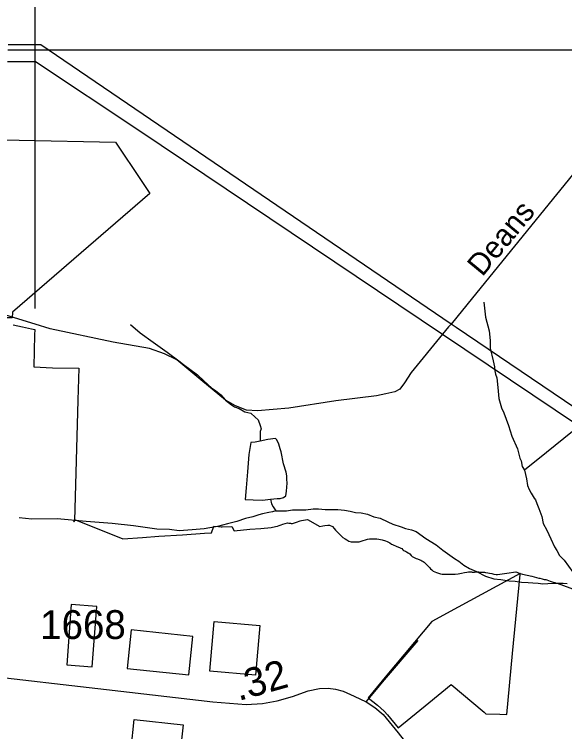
# Model space of a CAD drawing. Extents: x 2206922 to 2357709, y 510027 to 673830.
# Drawn here: x 2303384 to 2305772, y 607796 to 610907 of the extents above; entities that cross this region are included whole.
import ezdxf

# ---------------------------------------------------------------- set-up
doc = ezdxf.new("R2010")
doc.units = 0
for name, color, linetype in [('Exist Boundary Political City Limit New', 7, 'Continuous'), ('Exist Boundary Political Urban Extension UEB', 7, 'Continuous'), ('Exist Cultural Warehouse Building Footprint', 7, 'Continuous'), ('Exist Hydrographic Misc Water Feature', 7, 'Continuous'), ('Exist Road Non-System Type 51', 7, 'Continuous'), ('Exist Road Non-System Type 51 Label', 7, 'Continuous'), ('Exist Road Secondary Mileage Hundredths English Label', 7, 'Continuous'), ('Exist Road Secondary Type 51 Attributed', 7, 'Continuous'), ('Exist Road Secondary Type 51 Number Label', 7, 'Continuous'), ('Exist Utilities Electrical Transmission Line', 7, 'Continuous'), ('Map Preparation Boundary City Limit Buffer Line', 7, 'Continuous'), ('Map Preparation Inset Cut Line', 7, 'Continuous')]:
    doc.layers.add(name, color=color, linetype=linetype)

msp = doc.modelspace()

# ---------------------------------------------------------------- linework, layer by layer
at = {"layer": 'Exist Boundary Political City Limit New'}
for points in [[(2303351.2, 609590.1), (2303290, 609566.6), (2302815.8, 609721.2), (2302815, 609798.1), (2302820, 609891.9), (2302826, 610000), (2302823, 610371.5), (2303304, 610362.7), (2303404.2, 610360.9), (2303822.2, 610353.2), (2303937.2, 610181.4), (2303971.8, 610129.6), (2303376.5, 609614.8), (2303374, 609590.1), (2303351.2, 609590.1)], [(2303378.2, 609560.2), (2303419.8, 609551.2), (2303459, 609542.3), (2303473, 609539.6), (2303471.2, 609517.3), (2303467.8, 609377.4), (2303550.2, 609373.9), (2303663.8, 609372.6), (2303659.8, 609232.9)], [(2303659.8, 609232.9), (2303644.5, 608710.1)], [(2303644.5, 608710.1), (2303640.5, 608708.1), (2303644.2, 608706.4), (2303644.5, 608710.1)], [(2303644.5, 608710.1), (2303649.2, 608714.1), (2303854.5, 608632.2), (2303940.2, 608638), (2304010.8, 608642.8), (2304113.8, 608649.9), (2304209, 608656.4), (2304238.8, 608658.3), (2304248, 608682.1), (2304250, 608687.6), (2304270, 608685.1), (2304282, 608683.6), (2304285.5, 608683.8), (2304327.2, 608686), (2304338.2, 608667), (2304406.2, 608673.6), (2304454.2, 608677.3), (2304499, 608681.2), (2304517.5, 608685.1), (2304526.5, 608687.1), (2304532.8, 608689.4), (2304542.2, 608692.9), (2304548.8, 608695.1), (2304569.8, 608701.9), (2304575.5, 608700.6), (2304581.8, 608699.2), (2304585, 608698.9), (2304590.2, 608698.2), (2304595.5, 608700), (2304608, 608704.3), (2304624.8, 608710.1), (2304630.5, 608712), (2304656.5, 608715.3), (2304708.8, 608684.9), (2304722.8, 608687.9), (2304731.5, 608689.1), (2304743.5, 608690.8), (2304751.5, 608690.8), (2304764, 608684.8), (2304771.5, 608676.3), (2304777.8, 608669.8), (2304787.5, 608660.1), (2304800, 608646.2), (2304809.8, 608638.2), (2304819.8, 608632.1), (2304827.2, 608627.4), (2304835.5, 608622.5), (2304845.8, 608619.5), (2304856.8, 608618.6), (2304870, 608618.8), (2304880.2, 608619.6), (2304897.8, 608624.5), (2304907.2, 608627.6), (2304915.8, 608630.2), (2304925, 608631.6), (2304934.5, 608632.2), (2304947.5, 608632.2), (2304956.5, 608631.9), (2304965.5, 608630.7), (2304979.8, 608627.8), (2304994.5, 608623.1), (2305001, 608621.1), (2305006.8, 608618.1), (2305012.8, 608615.1), (2305020.5, 608609.5), (2305025.2, 608606.9), (2305031, 608604.1), (2305038.2, 608601.4), (2305044.2, 608599.3), (2305055.8, 608594.4), (2305061.5, 608591.8), (2305065, 608589.4), (2305069.5, 608584.5), (2305072.8, 608581.8), (2305077, 608579.6), (2305081.2, 608577.8), (2305085.5, 608576.1), (2305092.2, 608571.9), (2305096.2, 608569.7), (2305100, 608566.4), (2305105.8, 608559.9), (2305110.2, 608555.9), (2305116.5, 608552.1), (2305122.2, 608549.3), (2305127.2, 608547.3), (2305133, 608544.9), (2305143.5, 608540.6), (2305147.8, 608539.1), (2305152.8, 608536.8), (2305157.5, 608534), (2305162.5, 608530.4), (2305166.8, 608526.4), (2305171.2, 608521.5), (2305174, 608518.8), (2305180.5, 608512.3), (2305186.5, 608505.5), (2305189, 608502.4), (2305194.8, 608497.1), (2305201.5, 608492.2), (2305208.8, 608488.9)], [(2305579.2, 608481.8), (2305310, 608335), (2305195.2, 608273.8), (2305000, 608040.8), (2304918.8, 607942.5), (2304959.2, 607910.6), (2304988.2, 607884.6), (2305002.8, 607868.6), (2305048.8, 607812.1), (2305182, 607920.1), (2305279.8, 607999.4), (2305422.8, 607879.8), (2305430.5, 607873.3), (2305491.2, 607871.3), (2305521, 607870.4), (2305546.2, 608135.2), (2305578.8, 608477.8), (2305579.2, 608481.8)], [(2305208.8, 608488.9), (2305215.8, 608485.9), (2305225, 608482.6), (2305233.2, 608480.3), (2305241, 608478.9), (2305246, 608478.3), (2305252.8, 608478.2), (2305254.8, 608478.2), (2305264.2, 608478.3), (2305273.2, 608478.5), (2305285.2, 608478.4), (2305296.8, 608479.1), (2305309.5, 608480.4), (2305323.8, 608482.6), (2305337.2, 608485.5), (2305347.8, 608487.4), (2305354.8, 608488.1), (2305360.2, 608488.3), (2305364.5, 608488.4), (2305368.2, 608488.2), (2305371.2, 608487.9), (2305380, 608488), (2305388, 608489.1), (2305393.5, 608489.4), (2305398.2, 608488.6), (2305401.5, 608487.4), (2305407.2, 608487.2), (2305418.5, 608487.8), (2305424.5, 608487.6), (2305428.2, 608486.4), (2305438, 608485.1), (2305445.5, 608483.6), (2305455.8, 608481.2), (2305465, 608479.2), (2305475, 608477.6), (2305479.8, 608476.7), (2305521.5, 608482.6), (2305560.5, 608488.6), (2305579.2, 608481.8)], [(2305579.2, 608481.8), (2305589, 608478.1), (2305629.8, 608470.6), (2305659.5, 608461.6), (2305664.2, 608460.9), (2305674.5, 608458.1), (2305682.8, 608456), (2305689.5, 608455.4), (2305694.5, 608454.3), (2305701.8, 608451.7), (2305709.5, 608448.6), (2305717.8, 608445.5), (2305726.8, 608442.6), (2305729.8, 608442), (2305732.8, 608441.3), (2305739.8, 608439.1), (2305746.8, 608436.7), (2305754.8, 608433.8), (2306294, 608234.6)]]:
    msp.add_lwpolyline(points, dxfattribs=at)
at = {"layer": 'Exist Boundary Political Urban Extension UEB'}
for p, q in [((2303472.8, 610774.5), (2303472.8, 610753.3)), ((2303472.8, 610753.3), (2303472.8, 610702)), ((2303472.8, 610702), (2303473.2, 609631.7))]:
    msp.add_line(p, q, dxfattribs=at)
msp.add_lwpolyline([(2303578.6, 612402.6), (2303548.8, 612159.3), (2303472.4, 611153.7), (2303472.8, 610774.5)], dxfattribs=at)
at = {"layer": 'Exist Cultural Warehouse Building Footprint'}
for p, q in [((2303631, 608347), (2303611.3, 608084.8)), ((2303741.7, 608338.6), (2303631, 608347)), ((2303722, 608076.5), (2303741.7, 608338.6)), ((2304231.7, 608057.6), (2304250.5, 608272.9)), ((2304250.5, 608272.9), (2304448.5, 608255.6)), ((2304448.5, 608255.6), (2304429.8, 608040.4)), ((2303890.9, 608237), (2303873.4, 608070.1)), ((2304158.5, 608208.9), (2303890.9, 608237)), ((2304140.9, 608041.9), (2304158.5, 608208.9)), ((2303611.3, 608084.8), (2303722, 608076.5)), ((2303873.4, 608070.1), (2304140.9, 608041.9)), ((2304429.8, 608040.4), (2304231.7, 608057.6)), ((2303872.5, 607554.9), (2303903.5, 607848)), ((2303903.5, 607848), (2304116.3, 607825.5)), ((2304116.3, 607825.5), (2304085.3, 607532.4))]:
    msp.add_line(p, q, dxfattribs=at)
at = {"layer": 'Exist Hydrographic Misc Water Feature'}
for points in [[(2306612.4, 609754.8), (2306234.3, 609440.7), (2305910.9, 609183.5), (2305693, 609007.1), (2305598, 608930.2)], [(2305420.5, 609658.1), (2305428.9, 609594), (2305443.6, 609534.2), (2305447.9, 609492.1), (2305448.4, 609458.4), (2305461.1, 609404.6), (2305467.4, 609378.5), (2305469.5, 609360.8), (2305471.5, 609346.7), (2305477.7, 609330.7), (2305480.3, 609302.7), (2305482.6, 609272.8), (2305486.5, 609241), (2305497.4, 609200.8), (2305507.2, 609179), (2305528.1, 609123.2), (2305542.7, 609077.6), (2305567.1, 609022), (2305577.3, 608982), (2305583.5, 608970.1), (2305588, 608945.9), (2305598, 608930.2)], [(2303888.3, 609561.5), (2303930.3, 609526), (2303986.9, 609484.6), (2304047.2, 609441.4), (2304097.5, 609403.9), (2304118, 609388.2), (2304146.1, 609368.6), (2304178.3, 609342.7), (2304206.8, 609316.9), (2304241, 609285.4), (2304256.8, 609275.7), (2304279.6, 609256), (2304299.6, 609233.9), (2304325.9, 609212.6), (2304339.8, 609204.4), (2304359.7, 609196.9), (2304383.9, 609183.1), (2304410, 609177.2), (2304428.4, 609159.4), (2304442.6, 609147.6), (2304450.4, 609123.7), (2304454.5, 609109.7), (2304450.8, 609097.6), (2304451.2, 609089.9), (2304450.8, 609079.8), (2304451, 609055.8)], [(2304495.9, 608804.6), (2304524, 608806.8), (2304537.9, 608806.7), (2304551.9, 608811.1), (2304561.7, 608819), (2304565.4, 608839.1), (2304567.2, 608873.3), (2304566.8, 608891.2), (2304566.6, 608905), (2304562.9, 608921), (2304552.3, 608957.1), (2304541.8, 609008.9), (2304537.3, 609023), (2304531.8, 609042.9), (2304523.4, 609060.8), (2304517.4, 609066.5), (2304483.2, 609062.4), (2304451, 609055.8)], [(2304451, 609055.8), (2304429, 609051.4), (2304409.6, 609049.5), (2304401.8, 608997.6), (2304395, 608923.1), (2304389.3, 608853.5), (2304386, 608803.2), (2304420.2, 608801.7), (2304460, 608800.2), (2304495.9, 608804.6)], [(2305598, 608930.2), (2305606.7, 608892.4), (2305610.5, 608862.6), (2305617.3, 608846.6), (2305627, 608830.5), (2305639.5, 608808.8), (2305645.4, 608800.6), (2305651.8, 608785), (2305660, 608763.1), (2305672.1, 608729.2), (2305678.6, 608699.1), (2305694.8, 608669.4), (2305711.2, 608631.7), (2305727.6, 608597.6), (2305737.7, 608581.9), (2305749.8, 608560.2), (2305769.9, 608540.1), (2305806.8, 608486.7), (2305816.6, 608476.7), (2305829.1, 608457), (2305843.5, 608433)], [(2304495.9, 608804.6), (2304500.2, 608784.4), (2304506.3, 608770.5), (2304512.3, 608762.7), (2304518.4, 608752.9)], [(2304518.4, 608752.9), (2304504.5, 608748.5), (2304488.3, 608746.5), (2304461, 608740.1), (2304445, 608736), (2304419, 608727.7), (2304387, 608719.6), (2304349.3, 608707), (2304309.3, 608696.4), (2304265.4, 608685.9), (2304207.6, 608675.2), (2304155.3, 608670.9), (2304099.7, 608666.3), (2304057.7, 608671.8), (2304001.9, 608673.3), (2303901.4, 608688), (2303807.7, 608698.9), (2303695.6, 608707.7), (2303569.5, 608718.5), (2303459.8, 608717.3), (2303405.4, 608723)], [(2304518.4, 608752.9), (2304546.5, 608753.1), (2304564.8, 608753.2), (2304590.4, 608757.4), (2304622.4, 608757.9), (2304648.4, 608758.1), (2304680.2, 608762.6), (2304704, 608762.7), (2304732.3, 608759.2), (2304768, 608759.5), (2304788.1, 608759.8), (2304816.4, 608755.9), (2304840.4, 608752.3), (2304864.6, 608746.6), (2304888.4, 608744.6), (2304916.4, 608739.2), (2304944.5, 608727.3), (2304970.6, 608721.7), (2305004.8, 608706), (2305026.6, 608696.2), (2305062.9, 608684.7), (2305081.1, 608676.7), (2305106.9, 608671.2), (2305127.4, 608663.2), (2305169.7, 608633.7), (2305214, 608606.4), (2305243.9, 608582.4), (2305294.2, 608547.3), (2305312.6, 608535.6), (2305334.8, 608517.6), (2305358.7, 608503.9), (2305388.9, 608490.1), (2305428.9, 608470.6), (2305465.2, 608459), (2305495.3, 608455.4), (2305531.4, 608449.9), (2305557.4, 608448), (2305585.1, 608444.2), (2305613.4, 608442.4), (2305633.5, 608441), (2305657.5, 608439.1), (2305677.2, 608437.3), (2305699.3, 608437.6), (2305723.3, 608439.7), (2305743, 608440), (2305765.2, 608440.3), (2305783.2, 608438.4)]]:
    msp.add_lwpolyline(points, dxfattribs=at)
at = {"layer": 'Exist Road Non-System Type 51'}
for p, q in [((2303473.8, 609562.8), (2303327.6, 609607.7)), ((2304982.1, 608009.9), (2305136.1, 608191)), ((2304955, 607977.9), (2304982.1, 608009.9)), ((2304910.5, 607924.9), (2304955, 607977.9))]:
    msp.add_line(p, q, dxfattribs=at)
for points in [[(2306250.5, 610753.3), (2305918.3, 610349.1), (2305371.6, 609677.7), (2305278.7, 609563.7)], [(2305242.4, 609519.4), (2305106, 609353.3), (2305076.4, 609308.1), (2305056.6, 609281.2), (2305035.4, 609269.9), (2304995.9, 609261.4), (2304954.9, 609252.9), (2304778.3, 609230.3), (2304574.9, 609199.2), (2304439.3, 609187.9), (2304391.3, 609190.7), (2304343.2, 609209.1), (2304300.8, 609233.1), (2304202, 609315.1), (2304089, 609409.1), (2304035.3, 609434.6), (2303970.3, 609457.2), (2303812.1, 609485.5), (2303539.4, 609542.7), (2303473.8, 609562.8)], [(2305278.7, 609563.7), (2305268.5, 609551.2), (2305242.4, 609519.4)], [(2304910.5, 607924.9), (2304948.7, 607900), (2304985, 607869.5), (2305049.9, 607791.1), (2305183.6, 607618.2), (2305271.5, 607499.7)]]:
    msp.add_lwpolyline(points, dxfattribs=at)
at = {"layer": 'Exist Road Secondary Type 51 Attributed'}
msp.add_lwpolyline([(2303230.8, 608041.6), (2303783.8, 607978), (2304245.8, 607924.9), (2304390.3, 607913.9), (2304460.7, 607918.2), (2304524.8, 607928.7), (2304591.6, 607947.8), (2304658.4, 607972.7), (2304708.1, 607982.2), (2304746.3, 607984.1), (2304776.8, 607980.3), (2304811.2, 607970.7), (2304859, 607949.7), (2304910.5, 607924.9)], dxfattribs=at)
at = {"layer": 'Exist Utilities Electrical Transmission Line'}
for p, q in [((2303472.8, 610774.5), (2303356.6, 610774.8)), ((2305278.7, 609563.7), (2303530, 610753.3)), ((2303354.7, 610703.1), (2303472.8, 610702))]:
    msp.add_line(p, q, dxfattribs=at)
for points in [[(2303530, 610753.3), (2303499, 610774.4), (2303472.8, 610774.5)], [(2303472.8, 610702), (2303476, 610702), (2303928.8, 610401.1), (2305242.4, 609519.4)], [(2307905.4, 608982.5), (2306887.4, 608895.8), (2306595.9, 608872.6), (2306366.3, 608852.1), (2306330.3, 608851.8), (2305301.3, 609548.4), (2305278.7, 609563.7)], [(2305242.4, 609519.4), (2306320.9, 608795.6), (2307912.5, 607847.7)]]:
    msp.add_lwpolyline(points, dxfattribs=at)
at = {"layer": 'Map Preparation Boundary City Limit Buffer Line'}
for points in [[(2303351.2, 609590.1), (2303290, 609566.6), (2302815.8, 609721.2), (2302815, 609798.1), (2302820, 609891.9), (2302826, 610000), (2302823, 610371.5), (2303304, 610362.7), (2303404.2, 610360.9), (2303822.2, 610353.2), (2303937.2, 610181.4), (2303971.8, 610129.6), (2303376.5, 609614.8), (2303374, 609590.1), (2303351.2, 609590.1)], [(2303378.2, 609560.2), (2303419.8, 609551.2), (2303459, 609542.3), (2303473, 609539.6), (2303471.2, 609517.3), (2303467.8, 609377.4), (2303550.2, 609373.9), (2303663.8, 609372.6), (2303659.8, 609232.9)], [(2303659.8, 609232.9), (2303644.5, 608710.1)], [(2303644.5, 608710.1), (2303640.5, 608708.1), (2303644.2, 608706.4), (2303644.5, 608710.1)], [(2303644.5, 608710.1), (2303649.2, 608714.1), (2303854.5, 608632.2), (2303940.2, 608638), (2304010.8, 608642.8), (2304113.8, 608649.9), (2304209, 608656.4), (2304238.8, 608658.3), (2304248, 608682.1), (2304250, 608687.6), (2304270, 608685.1), (2304282, 608683.6), (2304285.5, 608683.8), (2304327.2, 608686), (2304338.2, 608667), (2304406.2, 608673.6), (2304454.2, 608677.3), (2304499, 608681.2), (2304517.5, 608685.1), (2304526.5, 608687.1), (2304532.8, 608689.4), (2304542.2, 608692.9), (2304548.8, 608695.1), (2304569.8, 608701.9), (2304575.5, 608700.6), (2304581.8, 608699.2), (2304585, 608698.9), (2304590.2, 608698.2), (2304595.5, 608700), (2304608, 608704.3), (2304624.8, 608710.1), (2304630.5, 608712), (2304656.5, 608715.3), (2304708.8, 608684.9), (2304722.8, 608687.9), (2304731.5, 608689.1), (2304743.5, 608690.8), (2304751.5, 608690.8), (2304764, 608684.8), (2304771.5, 608676.3), (2304777.8, 608669.8), (2304787.5, 608660.1), (2304800, 608646.2), (2304809.8, 608638.2), (2304819.8, 608632.1), (2304827.2, 608627.4), (2304835.5, 608622.5), (2304845.8, 608619.5), (2304856.8, 608618.6), (2304870, 608618.8), (2304880.2, 608619.6), (2304897.8, 608624.5), (2304907.2, 608627.6), (2304915.8, 608630.2), (2304925, 608631.6), (2304934.5, 608632.2), (2304947.5, 608632.2), (2304956.5, 608631.9), (2304965.5, 608630.7), (2304979.8, 608627.8), (2304994.5, 608623.1), (2305001, 608621.1), (2305006.8, 608618.1), (2305012.8, 608615.1), (2305020.5, 608609.5), (2305025.2, 608606.9), (2305031, 608604.1), (2305038.2, 608601.4), (2305044.2, 608599.3), (2305055.8, 608594.4), (2305061.5, 608591.8), (2305065, 608589.4), (2305069.5, 608584.5), (2305072.8, 608581.8), (2305077, 608579.6), (2305081.2, 608577.8), (2305085.5, 608576.1), (2305092.2, 608571.9), (2305096.2, 608569.7), (2305100, 608566.4), (2305105.8, 608559.9), (2305110.2, 608555.9), (2305116.5, 608552.1), (2305122.2, 608549.3), (2305127.2, 608547.3), (2305133, 608544.9), (2305143.5, 608540.6), (2305147.8, 608539.1), (2305152.8, 608536.8), (2305157.5, 608534), (2305162.5, 608530.4), (2305166.8, 608526.4), (2305171.2, 608521.5), (2305174, 608518.8), (2305180.5, 608512.3), (2305186.5, 608505.5), (2305189, 608502.4), (2305194.8, 608497.1), (2305201.5, 608492.2), (2305208.8, 608488.9)], [(2305579.2, 608481.8), (2305310, 608335), (2305195.2, 608273.8), (2305000, 608040.8), (2304918.8, 607942.5), (2304959.2, 607910.6), (2304988.2, 607884.6), (2305002.8, 607868.6), (2305048.8, 607812.1), (2305182, 607920.1), (2305279.8, 607999.4), (2305422.8, 607879.8), (2305430.5, 607873.3), (2305491.2, 607871.3), (2305521, 607870.4), (2305546.2, 608135.2), (2305578.8, 608477.8), (2305579.2, 608481.8)], [(2305208.8, 608488.9), (2305215.8, 608485.9), (2305225, 608482.6), (2305233.2, 608480.3), (2305241, 608478.9), (2305246, 608478.3), (2305252.8, 608478.2), (2305254.8, 608478.2), (2305264.2, 608478.3), (2305273.2, 608478.5), (2305285.2, 608478.4), (2305296.8, 608479.1), (2305309.5, 608480.4), (2305323.8, 608482.6), (2305337.2, 608485.5), (2305347.8, 608487.4), (2305354.8, 608488.1), (2305360.2, 608488.3), (2305364.5, 608488.4), (2305368.2, 608488.2), (2305371.2, 608487.9), (2305380, 608488), (2305388, 608489.1), (2305393.5, 608489.4), (2305398.2, 608488.6), (2305401.5, 608487.4), (2305407.2, 608487.2), (2305418.5, 608487.8), (2305424.5, 608487.6), (2305428.2, 608486.4), (2305438, 608485.1), (2305445.5, 608483.6), (2305455.8, 608481.2), (2305465, 608479.2), (2305475, 608477.6), (2305479.8, 608476.7), (2305521.5, 608482.6), (2305560.5, 608488.6), (2305579.2, 608481.8)], [(2305579.2, 608481.8), (2305589, 608478.1), (2305629.8, 608470.6), (2305659.5, 608461.6), (2305664.2, 608460.9), (2305674.5, 608458.1), (2305682.8, 608456), (2305689.5, 608455.4), (2305694.5, 608454.3), (2305701.8, 608451.7), (2305709.5, 608448.6), (2305717.8, 608445.5), (2305726.8, 608442.6), (2305729.8, 608442), (2305732.8, 608441.3), (2305739.8, 608439.1), (2305746.8, 608436.7), (2305754.8, 608433.8), (2306294, 608234.6)]]:
    msp.add_lwpolyline(points, dxfattribs=at)
at = {"layer": 'Map Preparation Inset Cut Line'}
for p, q in [((2303356, 610753.3), (2303472.8, 610753.3)), ((2303472.8, 610753.3), (2303530, 610753.3)), ((2303530, 610753.3), (2306250.5, 610753.3))]:
    msp.add_line(p, q, dxfattribs=at)

# ---------------------------------------------------------------- texts
at = {"layer": 'Exist Road Non-System Type 51 Label'}
msp.add_text('Deans', height=95, rotation=50.4603, dxfattribs=at).set_placement((2305414.4, 609765.7))
at = {"layer": 'Exist Road Secondary Mileage Hundredths English Label'}
msp.add_text('.32', height=125, rotation=15.6568, dxfattribs=at).set_placement((2304356.7, 607928.1))
at = {"layer": 'Exist Road Secondary Type 51 Number Label'}
msp.add_text('1668', height=125, dxfattribs=at).set_placement((2303495.8, 608197.5))

doc.saveas('drawing.dxf')
